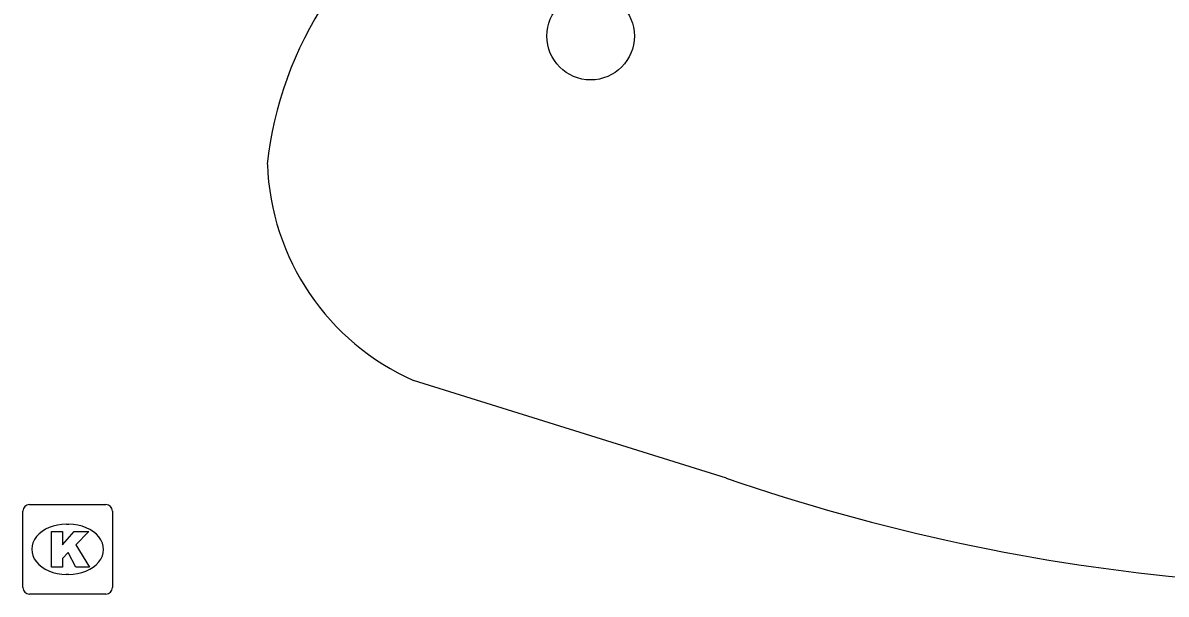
# Model space of a CAD drawing. Extents: x 160676 to 161153, y 383244 to 383713.
# Drawn here: x 161051.06 to 161063.84, y 383280.06 to 383286.44 of the extents above; entities that cross this region are included whole.
import ezdxf

# ---------------------------------------------------------------- set-up
doc = ezdxf.new("R2010")
doc.units = 0
for name, color, linetype in [('IMGEO_Boom', 7, 'Continuous'), ('IMGEO_Kolk', 7, 'Continuous'), ('IMGEO_Voetpad_open', 7, 'Continuous')]:
    doc.layers.add(name, color=color, linetype=linetype)

msp = doc.modelspace()

# ---------------------------------------------------------------- linework, layer by layer
at = {"layer": 'IMGEO_Boom'}
msp.add_circle((161057.408, 383286.29), 0.489, dxfattribs=at)
at = {"layer": 'IMGEO_Kolk'}
for p, q in [((161051.139, 383281.059), (161051.991, 383281.059)), ((161051.064, 383280.133), (161051.064, 383280.985)), ((161052.065, 383280.985), (161052.065, 383280.133)), ((161051.552, 383280.839), (161051.577, 383280.839)), ((161051.575, 383280.279), (161051.55, 383280.279)), ((161051.991, 383280.059), (161051.139, 383280.059))]:
    msp.add_line(p, q, dxfattribs=at)
for points in [[(161051.139, 383281.059), (161051.991, 383281.059)], [(161051.064, 383280.133), (161051.064, 383280.985)], [(161052.065, 383280.985), (161052.065, 383280.133)], [(161051.385, 383280.759), (161051.508, 383280.759), (161051.508, 383280.608), (161051.638, 383280.759), (161051.802, 383280.759), (161051.656, 383280.608), (161051.809, 383280.359), (161051.657, 383280.359), (161051.572, 383280.523), (161051.508, 383280.456), (161051.508, 383280.359), (161051.385, 383280.359), (161051.385, 383280.759)], [(161051.991, 383280.059), (161051.139, 383280.059)]]:
    msp.add_lwpolyline(points, dxfattribs=at)
for centre, start, end in [((161051.141, 383280.983), 91.552, 178.448), ((161051.141, 383280.983), 91.552, 178.448), ((161051.989, 383280.983), 1.552, 88.448), ((161051.989, 383280.983), 1.552, 88.448), ((161051.141, 383280.135), 181.552, 268.448), ((161051.141, 383280.135), 181.552, 268.448), ((161051.989, 383280.135), 271.552, 358.448), ((161051.989, 383280.135), 271.552, 358.448)]:
    msp.add_arc(centre, 0.0765, start, end, dxfattribs=at)
for centre, major_axis, ratio, start_param, end_param in [((161051.551, 383280.559), (-0.387, 0.002), 0.722429, 4.712389, 7.853982), ((161051.576, 383280.559), (-0.39, 0.002), 0.717154, 1.570796, 4.712389)]:
    msp.add_ellipse(centre, major_axis=major_axis, ratio=ratio, start_param=start_param, end_param=end_param, dxfattribs=at)
at = {"layer": 'IMGEO_Voetpad_open'}
msp.add_lwpolyline([(161058.924, 383281.354), (161055.43, 383282.444)], dxfattribs=at)
for centre, radius, start, end in [((161057.921, 383284.41), 4.15, 146.6035, 173.7965), ((161056.543, 383284.958), 2.749, 182.0897, 246.1298), ((161066.108, 383302.091), 21.946, 250.8911, 279.1338)]:
    msp.add_arc(centre, radius, start, end, dxfattribs=at)

doc.saveas('drawing.dxf')
